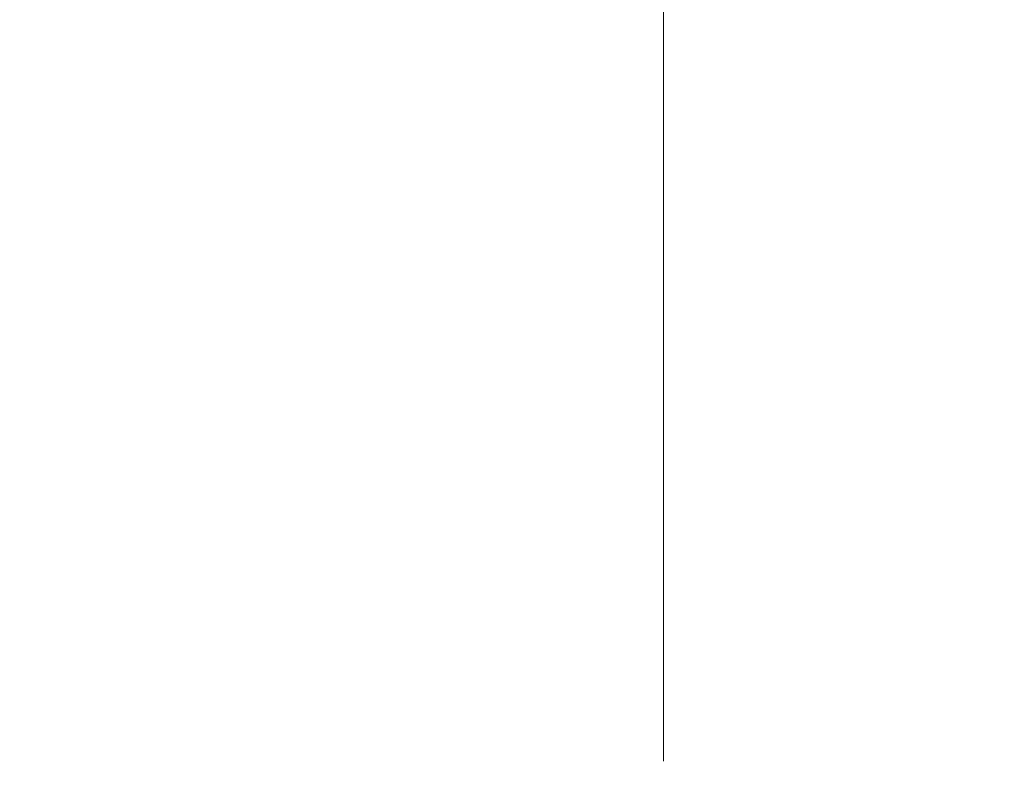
# Model space of a CAD drawing. Header units: inches. Extents: x 1 to 109, y 1 to 85.
# Tile 369 of 656: x 88.346928 to 88.347534, y 24.371452 to 24.371922. Entities that reach past the tile are written whole.
import ezdxf

# ---------------------------------------------------------------- set-up
doc = ezdxf.new("R2010")
doc.units = ezdxf.units.IN
doc.header["$MEASUREMENT"] = 0

msp = doc.modelspace()

# ---------------------------------------------------------------- linework, layer by layer
at = {"color": 7, "linetype": 'Continuous', "lineweight": 15, "ltscale": 5}
msp.add_line((88.34732411, 24.37146569), (88.34732411, 24.78807772), dxfattribs=at)
for points, knots in [([(88.35998818, 24.43418837), (88.35989863, 24.43232441), (88.35971806, 24.4285655), (88.35943253, 24.42291405), (88.35913533, 24.41724271), (88.35882742, 24.41159792), (88.35851134, 24.40602784), (88.35819566, 24.40068513), (88.35788316, 24.3956052), (88.35757633, 24.39081535), (88.3572713, 24.38625094), (88.35697033, 24.3819437), (88.3566697, 24.37784101), (88.35637189, 24.37398641), (88.3560798, 24.3704217), (88.35579987, 24.36723279), (88.35553452, 24.36439854), (88.35525679, 24.3619036), (88.35497201, 24.35979106), (88.35468177, 24.35806273), (88.35438858, 24.35671852), (88.35408875, 24.35574405), (88.3537844, 24.35515353), (88.35347157, 24.35495171), (88.35315259, 24.35516996), (88.35283014, 24.35583371), (88.35251308, 24.35692768), (88.35220388, 24.35843398), (88.35190494, 24.36032858), (88.35162326, 24.36254037), (88.35136011, 24.36502307), (88.35110869, 24.36775857), (88.35084291, 24.37081428), (88.35056657, 24.3742055), (88.35027408, 24.37799712), (88.34996711, 24.38219279), (88.34964742, 24.38678698), (88.34932347, 24.39166634), (88.34899796, 24.39679228), (88.34867363, 24.40212181), (88.3483592, 24.40750543), (88.34805692, 24.41288742), (88.34776841, 24.41821844), (88.34748975, 24.42356581), (88.34722166, 24.42889088), (88.34705167, 24.43243179), (88.34696734, 24.43418837)], [0, 0, 0, 0, 0.0224789, 0.0453313, 0.0685062, 0.0919475, 0.1155952, 0.1393856, 0.1618887, 0.1844038, 0.2068744, 0.2292447, 0.2514602, 0.2747945, 0.2978377, 0.320536, 0.3429176, 0.3655625, 0.3885596, 0.4105181, 0.432694, 0.4550359, 0.4774899, 0.5000003, 0.523873, 0.5476785, 0.5713505, 0.5948251, 0.6180416, 0.6409433, 0.662202, 0.6833271, 0.7047784, 0.7265313, 0.74854, 0.7721069, 0.7958441, 0.8196866, 0.8435676, 0.8674198, 0.891176, 0.9134288, 0.9354857, 0.9572967, 0.9788157, 1, 1, 1, 1]), ([(88.34319782, 24.37237487), (88.344844, 24.36954245), (88.348138, 24.36387479), (88.35142718, 24.35820415), (88.35307259, 24.35536741)], [0, 0, 0, 0, 0.49975, 1, 1, 1, 1])]:
    msp.add_open_spline(points, degree=3, knots=knots, dxfattribs=at)

doc.saveas('drawing.dxf')
